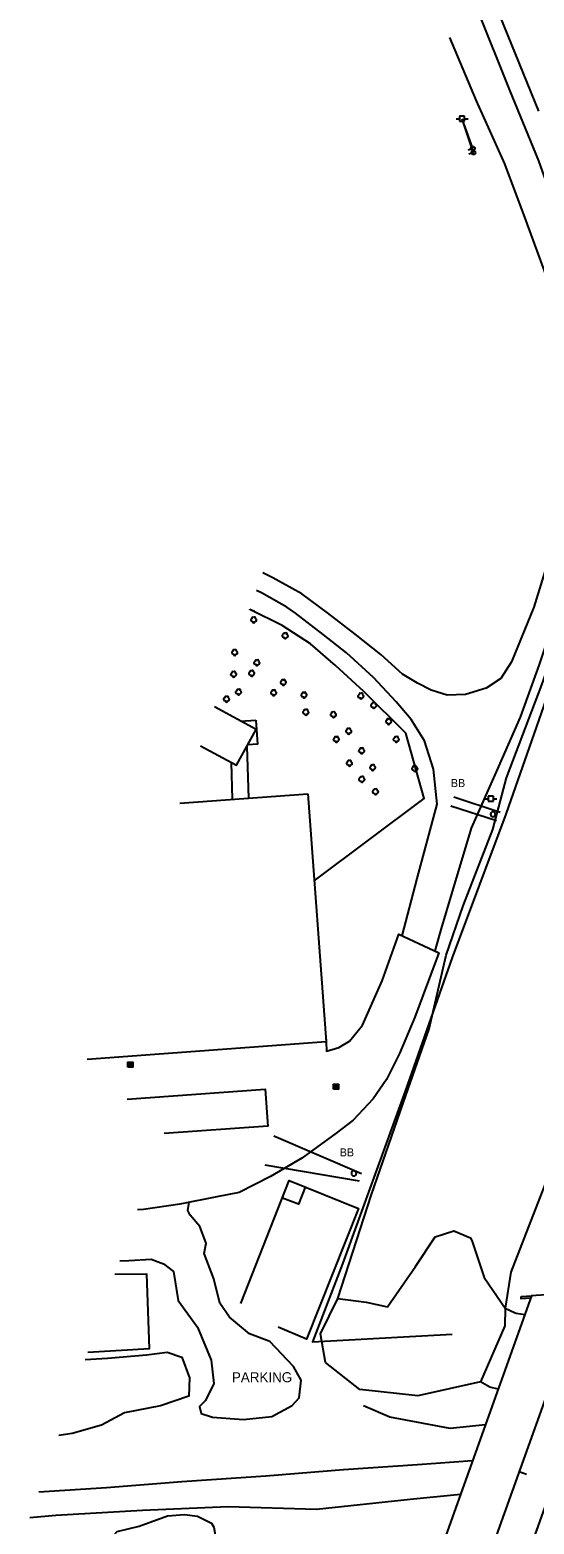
# Model space of a CAD drawing. Extents: x 1901471 to 1963503, y 756461 to 799997.
# Drawn here: x 1939958 to 1940210, y 778564 to 779311 of the extents above; entities that cross this region are included whole.
import ezdxf

# ---------------------------------------------------------------- set-up
doc = ezdxf.new("R2010")
doc.units = 0
for name, color, linetype in [('Default', 7, 'Continuous'), ('RD_EX_Bldg', 7, 'Continuous'), ('RD_EX_BldgApp', 7, 'Continuous'), ('RD_EX_Bridge', 7, 'Continuous'), ('RD_EX_DR_Inlet', 7, 'Continuous'), ('RD_EX_Driveway', 7, 'Continuous'), ('RD_EX_Fence_Other', 7, 'Continuous'), ('RD_EX_H2O', 7, 'Continuous'), ('RD_EX_RailRoad', 7, 'Continuous'), ('RD_EX_Road', 7, 'Continuous'), ('RD_EX_UT', 7, 'Continuous'), ('RD_EX_VEG', 7, 'Continuous'), ('RD_HC_Cl', 7, 'Continuous'), ('RD_HC_Data_Tic', 7, 'Continuous')]:
    doc.layers.add(name, color=color, linetype=linetype)

# ---------------------------------------------------------------- blocks, each defined once
blk = doc.blocks.new('PP')
at = {"layer": 'RD_EX_UT'}
for p, q in [((2.5, 2.5), (-2.5, 2.5)), ((-2.5, 2.5), (-2.5, -2.5)), ((2.5, -2.5), (2.5, 2.5)), ((-5.9, -0.1), (-2.5, -0.1)), ((-2.5, -2.5), (2.5, -2.5)), ((2.4, -0.1), (6.1, -0.1))]:
    blk.add_line(p, q, dxfattribs=at)
blk = doc.blocks.new('SB2')
at = {"layer": 'RD_EX_VEG'}
for centre, radius, start, end in [((-1.6, -0.2), 1.26, 96.4518, 294.734), ((-0.7, 1.5), 1.08, 34.9763, 204.756), ((1, 1.7), 0.995, 308.7626, 152.0467), ((1.8, -0.3), 1.22, 256.5667, 98.1046), ((0.2, -1.6), 1.32, 166.8827, 5.7589)]:
    blk.add_arc(centre, radius, start, end, dxfattribs=at)
blk = doc.blocks.new('GW')
at = {"layer": 'RD_EX_UT'}
blk.add_line((0, 0), (0, 5), dxfattribs=at)
blk.add_circle((0, 0), 2, dxfattribs=at)
blk = doc.blocks.new('SIGNPOST')
at = {"layer": 'Default'}
for start, end in [(90, 270), (270, 90)]:
    blk.add_arc((0, 0), 0.127, start, end, dxfattribs=at)
blk = doc.blocks.new('DI')
at = {"layer": 'RD_EX_DR_Inlet'}
for p, q in [((-2.5, 0.9), (2.5, 0.9)), ((-0.8, 2.6), (-0.8, -2.4)), ((0.9, 2.6), (0.9, -2.4)), ((-2.5, -0.8), (2.5, -0.8))]:
    blk.add_line(p, q, dxfattribs=at)
blk.add_lwpolyline([(-2.5, -2.4), (-2.5, 2.6), (2.5, 2.6), (2.5, -2.4)], close=True, dxfattribs=at)

msp = doc.modelspace()

# ---------------------------------------------------------------- linework, layer by layer
at = {"layer": 'RD_EX_Bldg'}
for points in [[(1940043.25, 778953.45), (1940061.26, 778943.64), (1940070.99, 778961.5), (1940050.23, 778972.81)], [(1940096.75, 778929.46), (1940106.01, 778805.52), (1939986.69, 778796.6)], [(1940032.88, 778924.69), (1940096.75, 778929.46)], [(1940169.68, 778927.92), (1940192.79, 778920.19)], [(1940190.99, 778915.85), (1940168.2, 778923.25)], [(1940123.56, 778739.44), (1940079.77, 778758.39)], [(1940075.27, 778743.96), (1940122.49, 778735.95)], [(1940063.4, 778674.68), (1940087.5, 778736.11), (1940122.08, 778722.14), (1940096.09, 778656.95), (1940081.95, 778662.85)], [(1940095.4, 778732.92), (1940092.11, 778724.29), (1940084.09, 778727.43)], [(1940203.37, 778678.18), (1940208.5, 778678.52)], [(1940208.09, 778677.38), (1940203.39, 778677.04), (1940203.37, 778678.18)]]:
    msp.add_lwpolyline(points, dxfattribs=at)
at = {"layer": 'RD_EX_BldgApp'}
for points in [[(1940063.25, 778965.71), (1940070.83, 778966.2)], [(1940070.83, 778966.2), (1940071.59, 778954.23), (1940066.86, 778953.93)], [(1940066.36, 778953), (1940067.23, 778927.25)], [(1940059.24, 778926.66), (1940058.62, 778945.08)], [(1940006.65, 778776.84), (1940075.56, 778781.8), (1940076.89, 778763.36), (1940025.1, 778759.63)]]:
    msp.add_lwpolyline(points, dxfattribs=at)
at = {"layer": 'RD_EX_Bridge'}
msp.add_lwpolyline([(1940176.67, 778465.44), (1940254.25, 778681.76), (1940208.5, 778678.52), (1940131.06, 778461.91), (1940131.06, 778461.91)], close=True, dxfattribs=at)
at = {"layer": 'RD_EX_Driveway'}
for points in [[(1940176.48, 779335.23), (1940181.67, 779320.44), (1940197.47, 779281), (1940211.9, 779245.72), (1940221.4, 779219.13), (1940229.21, 779190.48), (1940235.7, 779165.03), (1940240.96, 779139.3), (1940241.26, 779117.26), (1940240.56, 779096.72), (1940237.75, 779079.67), (1940234.45, 779064.31), (1940228.73, 779044.55), (1940221.36, 779021.23), (1940212.3, 778994.06), (1940202.84, 778967.79), (1940190.75, 778940.35), (1940178.33, 778912.22), (1940168.48, 778879.43), (1940163.33, 778862.15), (1940160.2, 778850.97)], [(1940167.47, 779307.27), (1940180.84, 779275.7), (1940195.05, 779244.17), (1940205.67, 779215.8), (1940215.38, 779188.98)], [(1940219.21, 779053.99), (1940209.62, 779022.71), (1940198.54, 778995.33), (1940193.21, 778987.03), (1940185.86, 778982.26), (1940175.45, 778979.11), (1940166.31, 778978.7), (1940158.35, 778981.2), (1940151.5, 778984.63), (1940144.09, 778989.17), (1940133.17, 778999.01), (1940120.48, 779009.15), (1940106.55, 779019.76), (1940093.8, 779029.33), (1940079.34, 779037.37), (1940074.4, 779039.85)], [(1940143.83, 778858.48), (1940151.36, 778887.13), (1940161.41, 778924.18), (1940159.61, 778941.7), (1940155.11, 778955.84), (1940148.4, 778966.48), (1940140.96, 778975.44), (1940129.55, 778987.57), (1940116.14, 778999.93), (1940104.45, 779008.94), (1940090.61, 779019.6), (1940086.33, 779022.72), (1940073.67, 779029.78), (1940071.22, 779031.03)]]:
    msp.add_lwpolyline(points, dxfattribs=at)
at = {"layer": 'RD_EX_Fence_Other'}
for points in [[(1940530.06, 779860.38), (1940495.97, 779764.89), (1940476.73, 779710.7), (1940430.27, 779581.01), (1940395.75, 779482.09), (1940305.04, 779237.32), (1940262.61, 779109.62), (1940227.51, 779010.24), (1940195.73, 778919.17), (1940168.86, 778847.55), (1940145.4, 778780.76), (1940114.18, 778694.63), (1940099.11, 778655.58), (1940168.92, 778659.37)], [(1940070.2, 779020.44), (1940067.9, 779021.59), (1940067.83, 779021.62)], [(1940100, 778885.98), (1940154.86, 778927.07), (1940145.77, 778959.64), (1940124.82, 778980.56), (1940110.62, 778993.6), (1940098.09, 779004.35), (1940083.93, 779013.55), (1940067.9, 779021.59), (1940067.83, 779021.62)], [(1940070.2, 779020.44), (1940067.9, 779021.59), (1940067.83, 779021.62)], [(1939986.97, 778650.45), (1940017.83, 778652.28), (1940016.5, 778689.45), (1940000.51, 778689.22)]]:
    msp.add_lwpolyline(points, dxfattribs=at)
at = {"layer": 'RD_EX_H2O'}
for points in [[(1940185.47, 778614.12), (1940167.8, 778612.3), (1940137.72, 778617.95), (1940124.6, 778623.57)], [(1940173, 778579.22), (1940147.85, 778576.81), (1940101.11, 778571.81), (1940057.02, 778573.14), (1940014.31, 778571.24), (1939971, 778568.83), (1939958.04, 778567.62)]]:
    msp.add_lwpolyline(points, dxfattribs=at)
at = {"layer": 'RD_EX_RailRoad'}
msp.add_lwpolyline([(1940179.05, 778596.16), (1940151.54, 778594.14), (1940114.58, 778591.67), (1940075.75, 778588.53), (1940033.82, 778585.62), (1939996.33, 778582.61), (1939962.5, 778580.39)], dxfattribs=at)
at = {"layer": 'RD_EX_Road'}
for points in [[(1940105.95, 778805.52), (1940106.05, 778800.84), (1940112.2, 778802.68), (1940117.66, 778805.78), (1940124.02, 778813.75), (1940133.94, 778835.91), (1940142.22, 778859.22), (1940162.27, 778850.03), (1940150.21, 778817.83), (1940142.52, 778799.58), (1940136.13, 778786.63), (1940129.48, 778777.05), (1940119.36, 778766.41), (1940110.96, 778759.91), (1940093.76, 778747.37), (1940078.11, 778738.21), (1940062.44, 778730.26), (1940051.3, 778728.08), (1940032.95, 778724.44), (1940014.73, 778721.65), (1940011.78, 778721.49)], [(1940105.92, 778806.75), (1940105.93, 778806.73), (1940105.93, 778806.52)], [(1940002.88, 778695.99), (1940007.4, 778696.22), (1940018.55, 778696.95), (1940024.8, 778694.49), (1940029.67, 778690.72), (1940032.11, 778676.21), (1940041.68, 778662.97), (1940048.52, 778646.47), (1940049.85, 778634.77), (1940045.7, 778626.27), (1940042.75, 778623.18), (1940043.58, 778619.73), (1940049.26, 778617.89), (1940064.61, 778616.72), (1940078.77, 778618.32), (1940088.93, 778623.78), (1940092.5, 778627.6), (1940093.52, 778636.42), (1940089.63, 778643.28), (1940077.9, 778655.67), (1940067.72, 778659.62), (1940057.77, 778667.93), (1940052.8, 778674.93), (1940049.93, 778687.12), (1940045.11, 778699.75), (1940045.98, 778704.92), (1940042.93, 778713.24), (1940038.06, 778718.83), (1940036.95, 778721.27), (1940037.5, 778725.34)]]:
    msp.add_lwpolyline(points, dxfattribs=at)
at = {"layer": 'RD_EX_UT'}
for points in [[(1940179.5, 779249.77), (1940173.81, 779266.74)], [(1940179.19, 779251.91), (1940173.81, 779266.74)]]:
    msp.add_lwpolyline(points, dxfattribs=at)
at = {"layer": 'RD_EX_VEG'}
for points in [[(1940212.21, 779270.59), (1940192.9, 779317.96)], [(1940366.31, 779232.27), (1940362.46, 779176.55), (1940361.86, 779153.72), (1940347.6, 779100.46), (1940319.91, 779020.57), (1940298.55, 778950.25), (1940276.13, 778890.51), (1940251.34, 778826.88), (1940236.41, 778793.99), (1940225.56, 778761.06), (1940210.38, 778721.76), (1940198.18, 778690.31), (1940195.39, 778672.37), (1940200.38, 778670.14), (1940200.76, 778669.97), (1940205.17, 778669.22)], [(1940111.76, 778677.22), (1940128.58, 778729.19), (1940144.39, 778774.75), (1940157.46, 778811.9), (1940165.86, 778848.81), (1940174.33, 778873.44), (1940174.33, 778873.44), (1940189.12, 778911.53), (1940195.95, 778937.38), (1940213.66, 778983.94), (1940224.41, 779014.58), (1940234.2, 779033.7)], [(1939985.69, 778646.78), (1939996.74, 778647.35), (1940016.26, 778649.07), (1940026.65, 778650.35), (1940033.96, 778647.9), (1940037.69, 778637.56), (1940037.41, 778628.35), (1940023.31, 778623.62), (1940005.26, 778620.15), (1939993.84, 778613.85), (1939979.06, 778609.85), (1939972.42, 778608.8)], [(1940191.83, 778631.91), (1940187.75, 778632.95), (1940182.93, 778635.57)]]:
    msp.add_lwpolyline(points, dxfattribs=at)
for points in [[(1940178.86, 778705.79), (1940184.81, 778687.7), (1940195.39, 778672.37), (1940195.24, 778663.64), (1940182.93, 778635.57), (1940151.8, 778628.54), (1940122.79, 778631.69), (1940105.68, 778645.19), (1940103.05, 778659.63), (1940111.76, 778677.22), (1940126, 778675.38), (1940136.57, 778673.09), (1940150.56, 778693.19), (1940160.39, 778708.04), (1940169.66, 778710.99), (1940178.05, 778707.49)], [(1940049.83, 778563), (1940051.44, 778554.15), (1940044.62, 778548.35), (1940015.83, 778546.56), (1940009.49, 778548.44), (1939999, 778547.66), (1939994.98, 778553.28), (1940001.61, 778560.82), (1940012.59, 778563.52), (1940026.73, 778568.7), (1940035.16, 778569.27), (1940041.67, 778568.53), (1940046.03, 778566.26), (1940048.69, 778565)]]:
    msp.add_lwpolyline(points, close=True, dxfattribs=at)
at = {"layer": 'RD_HC_Cl'}
msp.add_line((1941878.42, 783269.07), (1940045.23, 778152.54), dxfattribs=at)
at = {"layer": 'RD_HC_Data_Tic'}
msp.add_line((1940202.28, 778590.86), (1940206.04, 778589.51), dxfattribs=at)

# ---------------------------------------------------------------- block references
at = {"layer": 'Default', "xscale": 0.5039370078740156, "yscale": 0.5039370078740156}
for p in [(1940173.81, 779266.74), (1940188.17, 778926.99)]:
    msp.add_blockref('PP', p, dxfattribs=at)
at = {"layer": 'RD_EX_Bldg', "xscale": 9.84251968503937, "yscale": 9.84251968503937}
for p in [(1940189.24, 778919.17), (1940119.81, 778739.72)]:
    msp.add_blockref('SIGNPOST', p, dxfattribs=at)
at = {"layer": 'RD_EX_DR_Inlet', "xscale": 0.5039370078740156, "yscale": 0.5039370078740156}
for p in [(1940008.14, 778794.02), (1940110.8, 778783.09)]:
    msp.add_blockref('DI', p, dxfattribs=at)
at = {"layer": 'RD_EX_UT', "xscale": 0.49212598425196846, "yscale": 0.49212598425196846}
for p, rotation in [((1940179.19, 779251.91), 109.629807), ((1940179.5, 779249.77), 109.306556)]:
    msp.add_blockref('GW', p, dxfattribs=dict(at, rotation=rotation))
at = {"layer": 'RD_EX_VEG', "xscale": 0.5019685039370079, "yscale": 0.5019685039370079}
for p in [(1940069.72, 779016.36), (1940085.42, 779008.44), (1940060.22, 779000.06), (1940071.3, 778994.94), (1940059.68, 778989.18), (1940068.69, 778989.65), (1940084.49, 778985.14), (1940056.15, 778976.75), (1940062.15, 778980.31), (1940079.67, 778979.94), (1940094.81, 778978.82), (1940123.23, 778978.34), (1940095.74, 778970.23), (1940109.51, 778969.04), (1940129.67, 778973.64), (1940137.09, 778965.58), (1940110.94, 778956.67), (1940117.13, 778960.75), (1940140.88, 778956.66), (1940123.59, 778950.96), (1940117.49, 778944.75), (1940129.09, 778942.58), (1940150.15, 778942.06), (1940123.7, 778936.69), (1940130.49, 778930.52)]:
    msp.add_blockref('SB2', p, dxfattribs=at)

# ---------------------------------------------------------------- texts
at = {"layer": 'RD_EX_Road'}
for s, height, p in [('BB', 4, (1940168.23, 778932.79)), ('BB', 4, (1940112.73, 778748.25)), ('PARKING', 5, (1940058.89, 778635.4))]:
    msp.add_text(s, height=height, dxfattribs=at).set_placement(p)

doc.saveas('drawing.dxf')
